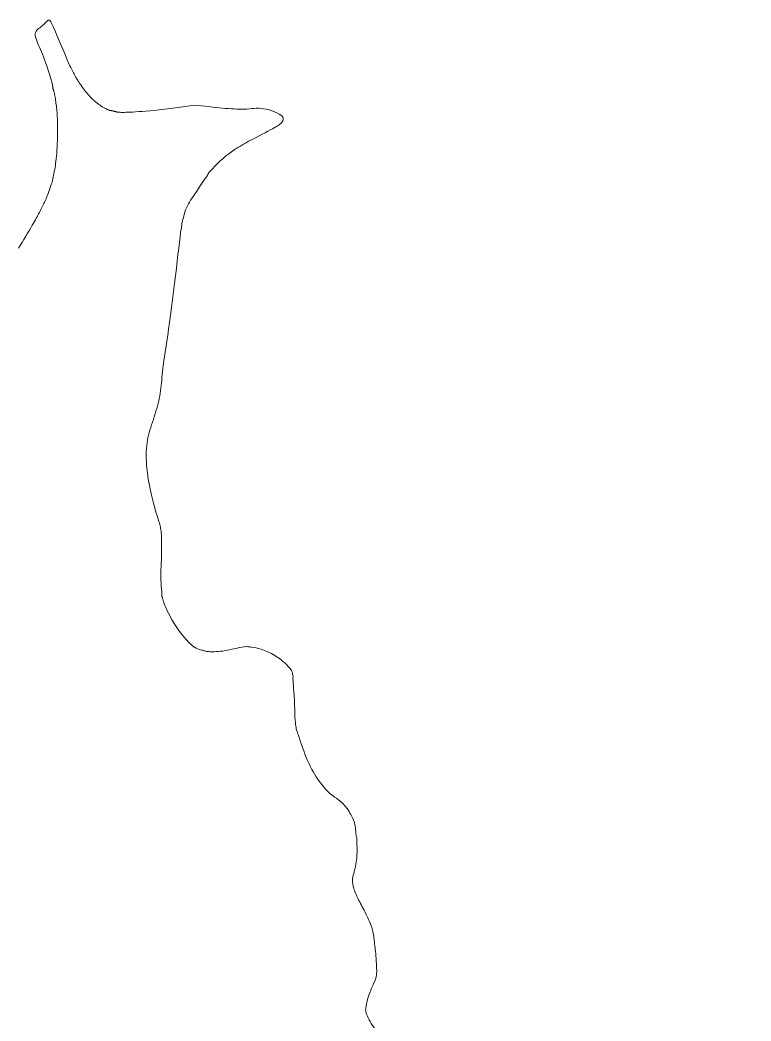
# Model space of a CAD drawing. Extents: x 553962 to 842807, y 8883888 to 9032388.
# Drawn here: x 746898 to 747632, y 8956238 to 8957243 of the extents above; entities that cross this region are included whole.
import ezdxf

# ---------------------------------------------------------------- set-up
doc = ezdxf.new("R2010")
doc.units = 0
doc.header["$LTSCALE"] = 160
doc.layers.add('8', color=7, linetype='Continuous', lineweight=13)

msp = doc.modelspace()

# ---------------------------------------------------------------- linework, layer by layer
at = {"layer": '8'}
msp.add_line((747067.7, 8956617.5), (747064.2, 8956621), dxfattribs=at)
for points in [[(746950.1, 8957192.2), (746949.4, 8957193.6), (746948.6, 8957195), (746947.9, 8957196.5), (746947.2, 8957198), (746946.5, 8957199.5), (746945.9, 8957201), (746945.2, 8957202.6), (746944.5, 8957204.2), (746943.8, 8957206.1), (746943, 8957208.1), (746942, 8957210.3), (746941, 8957212.8), (746939.8, 8957215.6), (746938.5, 8957218.6), (746937.2, 8957221.7), (746935.8, 8957224.9), (746934.5, 8957228), (746933.2, 8957230.9), (746932, 8957233.7), (746930.9, 8957236), (746930, 8957238), (746929.2, 8957239.6), (746928.6, 8957240.8), (746928.1, 8957241.7), (746927.6, 8957242.3), (746927.1, 8957242.6), (746926.6, 8957242.6), (746926.1, 8957242.4), (746925.5, 8957242), (746924.9, 8957241.5), (746924.2, 8957240.8), (746923.4, 8957240), (746922.6, 8957239.1), (746921.7, 8957238.2), (746920.7, 8957237.3), (746919.7, 8957236.4), (746918.6, 8957235.6), (746917.5, 8957234.8), (746916.4, 8957234), (746915.4, 8957233.2), (746914.6, 8957232.3), (746913.9, 8957231.3), (746913.4, 8957230.2), (746913.1, 8957228.8), (746913.1, 8957227.3), (746913.4, 8957225.7), (746913.9, 8957223.8), (746914.6, 8957221.8), (746915.4, 8957219.7), (746916.3, 8957217.5), (746917.3, 8957215.3), (746918.2, 8957212.9), (746919.2, 8957210.6), (746920.2, 8957208.2), (746921.2, 8957205.8), (746922.1, 8957203.5), (746923, 8957201.1), (746923.8, 8957198.8), (746924.6, 8957196.5), (746925.4, 8957194.3), (746926.1, 8957192.2), (746926.8, 8957190.1), (746927.4, 8957188.1), (746927.9, 8957186.3)], [(746927.9, 8957186.3), (746928.4, 8957184.5), (746928.9, 8957183), (746929.3, 8957181.5), (746929.6, 8957180.3), (746929.9, 8957179.2), (746930.1, 8957178.4), (746930.2, 8957177.6), (746930.4, 8957177), (746930.5, 8957176.5), (746930.5, 8957176.1), (746930.6, 8957175.8), (746930.6, 8957175.5), (746930.6, 8957175.2), (746930.7, 8957174.9), (746930.7, 8957174.7), (746930.7, 8957174.4), (746930.7, 8957174.1), (746930.8, 8957173.8), (746930.9, 8957173.5), (746931, 8957173.2), (746931.1, 8957172.8), (746931.2, 8957172.4), (746931.4, 8957172), (746931.6, 8957171.4), (746931.8, 8957170.7), (746932, 8957169.9), (746932.2, 8957169), (746932.4, 8957167.8), (746932.7, 8957166.6), (746932.9, 8957165.2), (746933.2, 8957163.7), (746933.4, 8957162.1), (746933.6, 8957160.6), (746933.8, 8957159), (746934, 8957157.6), (746934.2, 8957156.3)], [(746976.9, 8957157.8), (746976.3, 8957158.3), (746975.6, 8957158.8), (746974.9, 8957159.3), (746974.2, 8957159.9), (746973.4, 8957160.6), (746972.6, 8957161.3), (746971.8, 8957162.1), (746970.8, 8957162.9), (746969.9, 8957163.8), (746968.9, 8957164.8), (746967.9, 8957165.8), (746966.8, 8957167), (746965.8, 8957168.2), (746964.7, 8957169.4), (746963.6, 8957170.7), (746962.5, 8957172.1), (746961.4, 8957173.5), (746960.4, 8957175), (746959.4, 8957176.4), (746958.4, 8957177.8), (746957.5, 8957179.2), (746956.7, 8957180.5), (746955.9, 8957181.6), (746955.3, 8957182.6), (746954.8, 8957183.4), (746954.4, 8957184.1), (746954.1, 8957184.7), (746953.8, 8957185.2), (746953.5, 8957185.7), (746953.2, 8957186.3), (746952.9, 8957186.9), (746952.5, 8957187.7), (746952, 8957188.6), (746951.4, 8957189.7), (746950.8, 8957190.9), (746950.1, 8957192.2)], [(746934.2, 8957156.3), (746934.3, 8957155.1), (746934.5, 8957154.1), (746934.6, 8957153.2), (746934.7, 8957152.3), (746934.7, 8957151.5), (746934.8, 8957150.8), (746934.9, 8957150), (746934.9, 8957149.2), (746935, 8957148.3), (746935, 8957147.4), (746935.1, 8957146.3), (746935.1, 8957145), (746935.2, 8957143.6), (746935.2, 8957141.8), (746935.2, 8957139.8), (746935.3, 8957137.5), (746935.3, 8957134.8), (746935.3, 8957131.8), (746935.3, 8957128.6), (746935.3, 8957125.3), (746935.2, 8957121.8), (746935.1, 8957118.4), (746935, 8957115), (746934.8, 8957111.8), (746934.6, 8957108.7), (746934.4, 8957105.9), (746934.1, 8957103.2), (746933.8, 8957100.8), (746933.5, 8957098.6), (746933.2, 8957096.5), (746932.9, 8957094.6), (746932.6, 8957092.9), (746932.3, 8957091.4), (746932, 8957090.1), (746931.8, 8957088.9), (746931.6, 8957087.9), (746931.4, 8957087), (746931.2, 8957086.2), (746931.1, 8957085.5), (746931, 8957084.9), (746930.9, 8957084.3), (746930.8, 8957083.8), (746930.7, 8957083.2), (746930.6, 8957082.7), (746930.4, 8957082), (746930.2, 8957081.1), (746929.9, 8957080.1), (746929.6, 8957078.9), (746929.1, 8957077.4), (746928.5, 8957075.8), (746927.9, 8957074), (746927.3, 8957072.1), (746926.6, 8957070.3), (746926, 8957068.5), (746925.4, 8957066.8), (746924.8, 8957065.4), (746924.3, 8957064.2), (746924, 8957063.2), (746923.6, 8957062.4), (746923.3, 8957061.6), (746923, 8957061), (746922.6, 8957060.3), (746922.2, 8957059.5), (746921.8, 8957058.6)], [(747072.5, 8957157.1), (747063.7, 8957155.8), (747055.8, 8957154.7), (747048.9, 8957153.8), (747042.8, 8957153.1), (747037.3, 8957152.4), (747032.4, 8957151.9), (747028, 8957151.5), (747024, 8957151.1), (747020.3, 8957150.8), (747016.9, 8957150.6), (747013.7, 8957150.4), (747010.9, 8957150.2), (747008.3, 8957150.1), (747006, 8957150), (747004, 8957150), (747002.2, 8957149.9), (747000.7, 8957149.9), (746999.4, 8957149.9), (746998.3, 8957150), (746997.4, 8957150), (746996.6, 8957150.1), (746996, 8957150.1), (746995.4, 8957150.2), (746994.9, 8957150.3), (746994.5, 8957150.4), (746994, 8957150.5), (746993.6, 8957150.6), (746993.2, 8957150.7), (746992.9, 8957150.8), (746992.6, 8957150.9), (746992.2, 8957151), (746992, 8957151), (746991.7, 8957151.1), (746991.5, 8957151.2), (746991.3, 8957151.2), (746991.1, 8957151.3), (746990.8, 8957151.4), (746990.6, 8957151.4), (746990.4, 8957151.4), (746990.2, 8957151.5), (746990, 8957151.5), (746989.7, 8957151.5), (746989.4, 8957151.6), (746989, 8957151.6), (746988.6, 8957151.7), (746988.2, 8957151.8), (746987.7, 8957151.9), (746987.2, 8957152.1), (746986.6, 8957152.3), (746985.9, 8957152.6), (746985.2, 8957152.9), (746984.5, 8957153.3), (746983.7, 8957153.7), (746983, 8957154), (746982.3, 8957154.4), (746981.6, 8957154.8), (746980.9, 8957155.2), (746980.3, 8957155.5), (746979.8, 8957155.9), (746979.2, 8957156.2), (746978.7, 8957156.6), (746978.1, 8957157), (746977.5, 8957157.4), (746976.9, 8957157.8)], [(747026.2, 8956823.3), (747026.8, 8956825.8), (747027.4, 8956828.4), (747028.1, 8956830.9), (747028.9, 8956833.5), (747029.8, 8956836.2), (747030.7, 8956838.9), (747031.6, 8956841.7), (747032.5, 8956844.4), (747033.3, 8956847.1), (747034.2, 8956849.8), (747035, 8956852.5), (747035.7, 8956855.1), (747036.4, 8956857.6), (747037, 8956860.2), (747037.5, 8956862.7), (747038, 8956865.2), (747038.4, 8956867.8), (747038.8, 8956870.3), (747039.1, 8956873), (747039.4, 8956875.7), (747039.7, 8956878.4), (747040, 8956881.2), (747040.2, 8956884), (747040.5, 8956886.9), (747040.8, 8956889.7), (747041.1, 8956892.6), (747041.4, 8956895.4), (747041.8, 8956898.2), (747042.2, 8956901.1), (747042.7, 8956904.2), (747043.2, 8956907.6), (747043.8, 8956911.3), (747044.5, 8956915.5), (747045.2, 8956920.3), (747046, 8956925.8), (747046.9, 8956932.1), (747047.8, 8956938.9), (747048.8, 8956946.3), (747049.8, 8956954.1), (747050.9, 8956962), (747051.9, 8956970.1), (747052.9, 8956978), (747053.8, 8956985.8), (747054.7, 8956993.3), (747055.5, 8957000.4), (747056.3, 8957007.1), (747057, 8957013.4), (747057.7, 8957019.2), (747058.4, 8957024.6), (747059, 8957029.6), (747059.7, 8957034), (747060.3, 8957037.9), (747061, 8957041.4), (747061.7, 8957044.5), (747062.4, 8957047.2), (747063.1, 8957049.7), (747064, 8957052), (747064.8, 8957054), (747065.8, 8957056.1), (747066.8, 8957058), (747067.9, 8957059.9), (747069, 8957061.6), (747070, 8957063.1), (747072.2, 8957066.3)], [(746921.8, 8957058.6), (746921.3, 8957057.6), (746920.7, 8957056.4), (746920.1, 8957055.1), (746919.4, 8957053.7), (746918.7, 8957052.3), (746917.9, 8957050.8), (746917.2, 8957049.3), (746916.4, 8957047.9), (746915.7, 8957046.5), (746914.9, 8957045.1), (746914.1, 8957043.6), (746913.3, 8957042.1), (746912.3, 8957040.4), (746911.2, 8957038.6), (746910, 8957036.5), (746908.7, 8957034.1), (746907.1, 8957031.5), (746905.3, 8957028.6), (746903.5, 8957025.5), (746901.7, 8957022.4), (746899.8, 8957019.3), (746898, 8957016.3), (746896.3, 8957013.5)], [(747039.7, 8956724.5), (747039.6, 8956726.2), (747039.4, 8956727.9), (747039.3, 8956729.4), (747039.1, 8956730.8), (747038.9, 8956732.2), (747038.6, 8956733.5), (747038.3, 8956734.7), (747038, 8956736), (747037.7, 8956737.2), (747037.3, 8956738.6), (747036.8, 8956740), (747036.3, 8956741.7), (747035.7, 8956743.7), (747035, 8956746), (747034.2, 8956748.6), (747033.4, 8956751.7), (747032.4, 8956755.2), (747031.4, 8956759), (747030.4, 8956763), (747029.4, 8956767.2), (747028.5, 8956771.5), (747027.6, 8956775.8), (747026.8, 8956780.1), (747026.1, 8956784.3), (747025.6, 8956788.4), (747025.1, 8956792.3), (747024.8, 8956796.1), (747024.6, 8956799.7), (747024.5, 8956803.2), (747024.5, 8956806.6), (747024.5, 8956809.7), (747024.7, 8956812.7), (747024.9, 8956815.5), (747025.3, 8956818.2), (747025.7, 8956820.8), (747026.2, 8956823.3)], [(747064.2, 8956621), (747061, 8956624.9), (747057.9, 8956628.8), (747055.2, 8956632.8), (747052.6, 8956636.7), (747050.3, 8956640.5), (747048.3, 8956644.1), (747046.7, 8956647.3), (747045.2, 8956650.2), (747044.1, 8956652.7), (747043.2, 8956654.8), (747042.5, 8956656.6), (747042, 8956658.1), (747041.6, 8956659.4), (747041.3, 8956660.4), (747041.1, 8956661.3), (747040.9, 8956661.9), (747040.7, 8956662.4), (747040.6, 8956662.8), (747040.5, 8956663.2), (747040.4, 8956663.4), (747040.3, 8956663.7), (747040.2, 8956663.9), (747040.2, 8956664.2), (747040.2, 8956664.6), (747040.2, 8956665), (747040.2, 8956665.4), (747040.2, 8956666), (747040.2, 8956666.5), (747040.2, 8956667.1), (747040.2, 8956667.7), (747040.1, 8956668.3), (747040.1, 8956669), (747040, 8956669.7), (747039.9, 8956670.4), (747039.8, 8956671.3), (747039.6, 8956672.3), (747039.5, 8956673.4), (747039.4, 8956674.8), (747039.3, 8956676.4), (747039.3, 8956678.2), (747039.2, 8956680.2), (747039.2, 8956682.3), (747039.2, 8956684.6), (747039.2, 8956686.8), (747039.2, 8956689.1), (747039.2, 8956691.2), (747039.3, 8956693.2), (747039.3, 8956695.1), (747039.4, 8956696.8), (747039.5, 8956698.4), (747039.6, 8956699.9), (747039.6, 8956701.4), (747039.7, 8956703), (747039.8, 8956704.6), (747039.8, 8956706.3), (747039.9, 8956708.2), (747039.9, 8956710.2), (747039.9, 8956712.3), (747039.9, 8956714.4), (747039.9, 8956716.5), (747039.9, 8956718.7), (747039.8, 8956720.7), (747039.8, 8956722.7), (747039.7, 8956724.5)]]:
    msp.add_lwpolyline(points, dxfattribs=at)
for points in [[(747072.2, 8957066.3), (747082.9, 8957082.8), (747085.5, 8957085.8), (747086.3, 8957087.5), (747086.8, 8957088.8), (747095.2, 8957098.1), (747102, 8957104), (747104.2, 8957106.2), (747118.6, 8957116.3), (747120.7, 8957116.8), (747122.4, 8957118.5), (747152.9, 8957134.1), (747159.9, 8957138.5), (747162.2, 8957142.6), (747162.3, 8957145.6), (747153.8, 8957150.7), (747141.9, 8957154.1), (747132.2, 8957154.1), (747124.5, 8957152.8), (747101.8, 8957153.6), (747082.8, 8957156.3), (747072.5, 8957157.1)], [(747171.8, 8956579.5), (747171.6, 8956582.4), (747172.1, 8956583.7), (747171.2, 8956585.4), (747171.2, 8956588.4), (747169.5, 8956590.9), (747164.4, 8956596.9), (747152.1, 8956606.2), (747137.7, 8956612.1), (747125, 8956613.8), (747121.1, 8956613.4), (747100.3, 8956608.3), (747085.1, 8956608.3), (747082.5, 8956609.6), (747080.4, 8956610), (747073, 8956612), (747067.7, 8956617.5)], [(747557.2, 8956026.8), (747559.1, 8956027), (747560.8, 8956027.3), (747566.8, 8956029.4), (747583.7, 8956032.4), (747587.6, 8956034.1), (747593.9, 8956036.2), (747613.9, 8956040), (747624.1, 8956042.6), (747643.8, 8956048.7), (747654.2, 8956054.2), (747669.5, 8956060.8), (747692.4, 8956065.1), (747697.1, 8956066.3), (747703.8, 8956069.3), (747708.9, 8956072.7), (747731.9, 8956085.4), (747733.6, 8956087.1), (747775.2, 8956100.3), (747802.7, 8956105.4), (747807.4, 8956106.7), (747813.1, 8956108.8), (747824, 8956110.5), (747832.3, 8956111.3), (747839.8, 8956112.6), (747842.5, 8956114.4), (747834, 8956119.9), (747827.1, 8956121.3), (747811, 8956122.4), (747798.5, 8956122.4), (747779.3, 8956123.8), (747747, 8956123.6), (747731.8, 8956124.9), (747706.6, 8956126.1), (747691.8, 8956127.4), (747670.5, 8956129.7), (747642.7, 8956129), (747607.3, 8956127.4), (747565.8, 8956126.1), (747561, 8956124.4), (747551.2, 8956122.2), (747542.6, 8956121.1), (747536.2, 8956121.5), (747514.1, 8956124.1), (747489.1, 8956124.9), (747468.3, 8956126.6), (747459.8, 8956127.5), (747392.8, 8956136.4), (747373.7, 8956139.3), (747371.5, 8956140.2), (747359.2, 8956142.3), (747352.4, 8956144), (747343.1, 8956147), (747331.6, 8956151.7), (747320.6, 8956157.2), (747311.7, 8956163.5), (747300.2, 8956173.7), (747295.1, 8956179.2), (747285.8, 8956191.6), (747283.7, 8956195.4), (747276, 8956205.6), (747271, 8956212.8), (747266.4, 8956217.2), (747256.9, 8956226.3), (747251.4, 8956233.1), (747246.8, 8956241.2), (747244.6, 8956247.1), (747244.6, 8956251), (747247.6, 8956263.7), (747253.1, 8956276.5), (747256.4, 8956282.6), (747255.2, 8956300.2), (747254.8, 8956305.3), (747252.7, 8956324.8), (747251, 8956332.9), (747242.9, 8956349.8), (747236.1, 8956361.7), (747231.5, 8956373.6), (747231.1, 8956381.3), (747236.1, 8956397), (747236.1, 8956413.5), (747235.7, 8956419), (747236.1, 8956420.3), (747234.9, 8956424.6), (747234.9, 8956426.7), (747234.4, 8956432.2), (747233.6, 8956436.4), (747232.8, 8956439), (747225.5, 8956453.8), (747214.1, 8956462.3), (747209.8, 8956464.9), (747199.6, 8956475.5), (747187.8, 8956493.7), (747176.7, 8956525.1), (747176.7, 8956526.4), (747175, 8956529.8), (747175, 8956532.8), (747174.2, 8956534.9), (747173.3, 8956550.2), (747173.6, 8956554.7), (747171.8, 8956579.5)]]:
    msp.add_open_spline(points, degree=3, dxfattribs=at)

doc.saveas('drawing.dxf')
